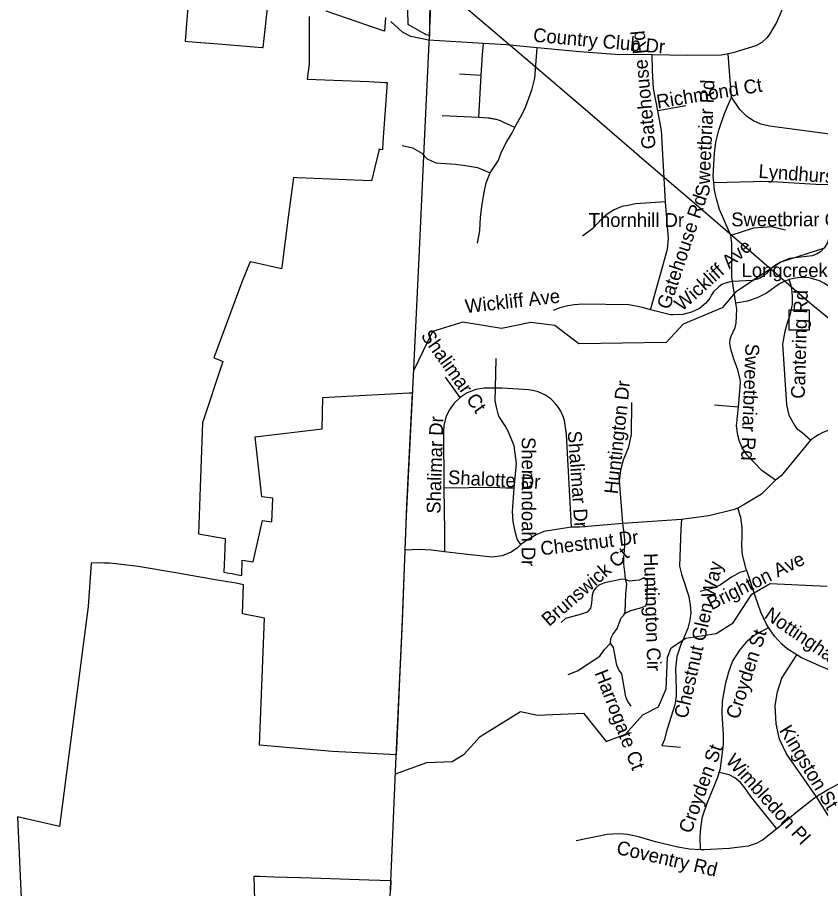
# Model space of a CAD drawing. Extents: x 1662474 to 1856135, y 779280 to 917889.
# Drawn here: x 1687812 to 1693341, y 800815 to 806810 of the extents above; entities that cross this region are included whole.
import ezdxf

# ---------------------------------------------------------------- set-up
doc = ezdxf.new("R2010")
doc.units = 0
for name, color, linetype in [('Exist Boundary Political City Limit New', 7, 'Continuous'), ('Exist Boundary Political CountyLine', 7, 'Continuous'), ('Exist Hydrographic Misc Water Feature', 7, 'Continuous'), ('Exist Road Non-System Structure Non-Sys Other Attributed CELL', 7, 'Continuous'), ('Exist Road Non-System Type 51', 7, 'Continuous'), ('Exist Road Non-System Type 51 Label', 7, 'Continuous'), ('Exist Utilities Electrical Transmission Line', 7, 'Continuous'), ('Map Preparation Boundary City Limit Buffer Line', 7, 'Continuous')]:
    doc.layers.add(name, color=color, linetype=linetype)

msp = doc.modelspace()

# ---------------------------------------------------------------- linework, layer by layer
at = {"layer": 'Exist Boundary Political City Limit New'}
for points in [[(1690658.5, 807536.2), (1690650.1, 806742.6), (1690649.5, 806684.6), (1690626.4, 806689), (1690620.6, 806692.6), (1690614.5, 806696.4), (1690581.5, 806715.2), (1690502.5, 806759.9), (1690500.4, 806859.4)], [(1688985.5, 806882.3), (1688966.6, 806645), (1688985.6, 806643.6), (1689224.8, 806624.8), (1689496.6, 806603.2), (1689503.2, 806602.9), (1689543.9, 806957.8)], [(1690346.6, 806809.9), (1690339, 806714.1), (1690297.2, 806728.5), (1689937.1, 806852.2)], [(1689821.9, 806815.7), (1689821.4, 806651.4), (1689821.1, 806489.9), (1689807.9, 806385.6), (1690171, 806370.4), (1690230.8, 806367.9), (1690344.5, 806362.2), (1690358.1, 806361.5), (1690327.6, 805952.4), (1690326, 805899.2), (1690313.2, 805899.9), (1690300.6, 805900.7), (1690299.4, 805889.8), (1690282.2, 805817.9), (1690252.5, 805692.6), (1690250.6, 805684.7), (1690190.2, 805687.9), (1689739.9, 805706.4), (1689713.1, 805707.4), (1689677.2, 805434.8), (1689634.2, 805109.6), (1689630.4, 805080.4), (1689448.9, 805120.7), (1689413.6, 805128.5), (1689411.5, 805122.9), (1689358.4, 804986.8), (1689164.8, 804467.4), (1689190.9, 804456.7), (1689227.5, 804441.6), (1689085.8, 804019.4), (1689072.9, 803641.4), (1689060.1, 803256.2), (1689242.4, 803224.9), (1689237.1, 803095.5), (1689233, 802991.1), (1689267.9, 802985.6), (1689290.2, 802981.8)], [(1689290.2, 802981.8), (1689319.4, 802976.4), (1689358.2, 802968.6), (1689360.6, 803074.2), (1689436.4, 803062.4), (1689498.6, 803348.1), (1689563.9, 803338), (1689570.9, 803501.5), (1689496.1, 803510.1), (1689449.8, 803922.4), (1689911.1, 803977.9), (1689915.6, 804194.9), (1689998, 804199.2), (1690508.9, 804225.4), (1690530.5, 804226.8), (1690492, 803452.9), (1690460.6, 802651.4), (1690445.4, 802308.9), (1690423.9, 801827.8), (1690418.9, 801734.4), (1690114.6, 801752.1), (1689982.1, 801758.9), (1689743.6, 801778.6), (1689478.6, 801800.6), (1689512.4, 802676.4), (1689361.4, 802704.9), (1689367.8, 802905.2), (1689318.1, 802915.5), (1689259.2, 802926.2), (1689188.6, 802937.5), (1688901.8, 802987), (1688643, 803030), (1688546.9, 803043.6), (1688489.8, 803050.1), (1688447, 803053.9), (1688410.8, 803055.1), (1688362.1, 803055.4), (1688320.1, 803054.2), (1688299.8, 802755.9), (1688101.2, 801241.2), (1687812.4, 801307.4), (1687853.5, 800393.4)], [(1689449.1, 800651.3), (1689441.1, 800900.6), (1689479.4, 800899.4), (1689577.5, 800896.4), (1689760.2, 800890.7), (1689901.4, 800886.2), (1690231.1, 800876), (1690383.1, 800871.4), (1690380.2, 800803.5)]]:
    msp.add_lwpolyline(points, dxfattribs=at)
at = {"layer": 'Exist Boundary Political CountyLine'}
msp.add_lwpolyline([(1690347.6, 800042.9), (1690382.7, 800862.5), (1690417.8, 801672.6), (1690459.9, 802612.4), (1690490.6, 803379.9), (1690531.6, 804201.7), (1690578.3, 805157.6), (1690614.8, 805955.1), (1690649.3, 806683.1), (1690688.7, 807554.8), (1690723, 808322.5), (1690748.6, 808998.5), (1690777.2, 809760.4), (1690803.1, 810502.1), (1690838, 811298), (1690892.7, 812263.6), (1690949.1, 813375.2), (1690989.8, 814167.1)], dxfattribs=at)
at = {"layer": 'Exist Hydrographic Misc Water Feature'}
for points in [[(1693368.8, 805220.7), (1693067.9, 805125), (1692756.8, 804918), (1692663.8, 804811.5), (1692395.8, 804698.8), (1692277.8, 804573.2), (1691677.8, 804562.4), (1691512.8, 804690.5), (1691345.8, 804710.3), (1691145.8, 804668.5), (1690878.8, 804713.2), (1690669.8, 804648.6), (1690540.6, 804382.5)], [(1690414.8, 801604.9), (1690629.8, 801682), (1690804.8, 801688.3), (1690888.8, 801739.1), (1690998.8, 801861.6), (1691275.8, 802033.2), (1691391.8, 802008), (1691708.8, 802021.2), (1691864.8, 801827.6), (1691998.9, 801877.4), (1692116.9, 802009.6), (1692225.8, 802066.5), (1692277.8, 802190.2), (1692287.8, 802406.6), (1692313.8, 802471.7), (1692414.8, 802538.6), (1692622.8, 802570.5), (1692740.8, 802643.6), (1692867.9, 802841.2), (1692993.9, 802914.1), (1693385.8, 802896.4)]]:
    msp.add_lwpolyline(points, dxfattribs=at)
at = {"layer": 'Exist Road Non-System Structure Non-Sys Other Attributed CELL'}
msp.add_lwpolyline([(1693124.9, 804796.9), (1693263.9, 804796.9), (1693263.9, 804657.8), (1693124.9, 804657.8)], close=True, dxfattribs=at)
at = {"layer": 'Exist Road Non-System Type 51'}
for p, q in [((1692727.1, 806260.8), (1692705.1, 806559.2)), ((1690854.8, 806421.6), (1691005.6, 806411.1)), ((1690987.8, 806120.1), (1691005.6, 806411.1)), ((1692414.9, 806200.1), (1692220.6, 806166.5)), ((1690987.8, 806120.1), (1690737.4, 806132.7)), ((1692758.9, 804842.7), (1692736.1, 804991.8)), ((1691103.9, 804259.2), (1691108.5, 804462.6)), ((1690859.8, 804193.9), (1690760.2, 804333.5)), ((1692776.8, 804128.5), (1692610.9, 804140.6)), ((1692383.9, 803354.8), (1691979.4, 803327.7))]:
    msp.add_line(p, q, dxfattribs=at)
for points in [[(1693142.6, 807056.5), (1693131.1, 807011.9), (1693068.4, 806842.9), (1693037.6, 806775.2), (1692988, 806690.7), (1692972, 806668.9), (1692937.4, 806636.6), (1692895.6, 806614), (1692737.6, 806565.7), (1692705.1, 806559.2)], [(1691020.9, 806629.5), (1690641.9, 806652.4), (1690519.6, 806677.5), (1690463.6, 806708.2), (1690383.6, 806780.4)], [(1691005.6, 806411.1), (1691015.1, 806553.7), (1691020.9, 806629.5)], [(1691390.9, 806599.9), (1691176.8, 806620), (1691020.9, 806629.5)], [(1691237.1, 806052.7), (1691246.4, 806069.9), (1691276.5, 806124.2), (1691304.4, 806180.4), (1691331.4, 806248.1), (1691356.6, 806319), (1691373.6, 806390.7), (1691390.9, 806599.9)], [(1692181.8, 806553.1), (1692046.1, 806555.5), (1691958.1, 806552.9), (1691684.1, 806572), (1691390.9, 806599.9)], [(1692705.1, 806559.2), (1692659.6, 806549.9), (1692426.4, 806548.4), (1692181.8, 806553.1)], [(1692220.6, 806166.5), (1692191.1, 806321.1), (1692183.4, 806442.1), (1692181.8, 806553.1)], [(1692607.1, 805671), (1692602.5, 805718.8), (1692610.6, 805875.7), (1692621.4, 805951.2), (1692640, 806032.7), (1692680.9, 806148.9), (1692727.1, 806260.8)], [(1693558.4, 805985.4), (1692989.9, 806060.5), (1692930.6, 806074.4), (1692880.1, 806096.9), (1692834.5, 806127.7), (1692786.1, 806176.8), (1692727.1, 806260.8)], [(1691237.1, 806052.7), (1691205.8, 806066.4), (1691160.1, 806087.1), (1691137.2, 806097.4), (1691130.4, 806099.9), (1691123.5, 806102.2), (1691116.6, 806104.4), (1691109.6, 806106.2), (1691102.6, 806108.1), (1691095.5, 806109.7), (1691088.4, 806111.2), (1691081.4, 806112.4), (1691074.1, 806113.6), (1691067, 806114.5), (1691059.8, 806115.2), (1691052.5, 806115.9), (1690987.8, 806120.1)], [(1692272.9, 805541.1), (1692246.1, 806031.4), (1692220.6, 806166.5)], [(1691066, 805739.2), (1691121.9, 805822.2), (1691146.9, 805890.1), (1691181.5, 805955.5), (1691217.8, 806016.4), (1691237.1, 806052.7)], [(1690460, 805929), (1690532.4, 805913.2), (1690597.5, 805875.7), (1690634.2, 805836.6), (1690692.5, 805809), (1690758.9, 805804.4), (1690828.2, 805798.8), (1690897, 805790.1), (1690980.1, 805777.8), (1691066, 805739.2)], [(1690980.1, 805255.5), (1690996.1, 805341.4), (1691000.4, 805436.1), (1691011.4, 805524.2), (1691026.1, 805604.6), (1691039, 805670.2), (1691066, 805739.2)], [(1693664.6, 805692), (1693410.4, 805656.5), (1693308.2, 805658.9), (1692972, 805680.4), (1692607.1, 805671)], [(1692723.1, 805309.6), (1692645.5, 805486.8), (1692624.2, 805561), (1692611.9, 805621.6), (1692607.1, 805671)], [(1693664.6, 805692), (1693600.1, 805659.7), (1693527.6, 805599.9), (1693490.9, 805560.5), (1693467, 805524.8), (1693448.4, 805486.2), (1693428.4, 805428.4), (1693388, 805259.4), (1693369.1, 805225.9), (1693340.2, 805196.4), (1693312.4, 805179.7), (1693282.5, 805168.4), (1693128.4, 805151.2), (1693092.5, 805137.9), (1693057.9, 805120.9), (1693024.8, 805100.1), (1692984.9, 805067.4), (1692970.6, 805049.2), (1692950.8, 805030.9), (1692927.6, 805016.4), (1692908, 805007.8), (1692870.6, 804999.4), (1692736.1, 804991.8)], [(1692272.9, 805541.1), (1692068.4, 805527.2), (1692017.1, 805515.9), (1691973.1, 805507.4), (1691919.6, 805485.4), (1691878.6, 805460.5), (1691835.9, 805423.8), (1691773.9, 805356.9), (1691702.5, 805304.4)], [(1692169.9, 804796.7), (1692287, 805213.8), (1692293.9, 805288), (1692272.9, 805541.1)], [(1693100.6, 805345), (1693002.5, 805368.4), (1692880.6, 805358.7), (1692723.1, 805309.6)], [(1692736.1, 804991.8), (1692730, 805022.4), (1692730, 805255), (1692723.1, 805309.6)], [(1692736.1, 804991.8), (1692710.1, 804988), (1692685.1, 804980.9), (1692661.8, 804970.8), (1692640.2, 804956.6), (1692603.8, 804921.4), (1692589.6, 804900.1), (1692579.1, 804877.9), (1692550.5, 804843.2), (1692508.8, 804806.7), (1692452.6, 804780.2), (1692392.2, 804765.2), (1692324, 804762.4), (1692307.5, 804763.9), (1692169.9, 804796.7)], [(1693125.9, 805005.4), (1693090.9, 804992.2), (1693058.6, 804976), (1692969.4, 804912.8), (1692905.9, 804879.1), (1692837.6, 804856), (1692758.9, 804842.7)], [(1693272.9, 803899.4), (1693215.1, 803950), (1693187, 803972.1), (1693164.9, 804000.9), (1693124.2, 804069.2), (1693108.8, 804146.9), (1693082, 804560.2), (1693097.2, 804649.8), (1693111.1, 804700.7), (1693135, 804769.4), (1693147.6, 804836.1), (1693148.9, 804883.6), (1693145.8, 804924), (1693138.1, 804964.2), (1693125.9, 805005.4)], [(1693399.1, 804960.5), (1693364.1, 804981.5), (1693333.1, 804995.9), (1693295.6, 805009), (1693262.4, 805016.4), (1693202.8, 805020.4), (1693166.5, 805015.6), (1693125.9, 805005.4)], [(1692169.9, 804796.7), (1692115.4, 804813.5), (1692021.1, 804831.1), (1691703.2, 804836.1), (1691646.9, 804832.7), (1691600.9, 804825.4), (1691546.6, 804810.9), (1691499.4, 804793.6)], [(1692776.8, 804128.5), (1692789.4, 804296.2), (1692786.8, 804320.6), (1692770.4, 804392.2), (1692744.8, 804458.4), (1692723.1, 804527.4), (1692717.6, 804566.8), (1692719.2, 804594.4), (1692724.8, 804616.4), (1692752.6, 804676), (1692760.8, 804706.4), (1692764.1, 804801.4), (1692758.9, 804842.7)], [(1691103.9, 804259.2), (1691026.1, 804258.7), (1690968.9, 804248.9), (1690909.6, 804226.1), (1690859.8, 804193.9)], [(1691232.6, 803569.2), (1691247.1, 803739.2), (1691232.9, 803862.1), (1691190.4, 803961.6), (1691170.2, 803999.1), (1691127.6, 804065.8), (1691122.8, 804080.7), (1691110.1, 804127.2), (1691101.8, 804173.6), (1691103.9, 804259.2)], [(1691627.1, 803301.4), (1691593.4, 803939.2), (1691578.4, 804036.1), (1691569.1, 804064.4), (1691552.6, 804100.7), (1691537.1, 804125.9), (1691518.8, 804149.2), (1691483.4, 804183.9), (1691442.6, 804211.7), (1691397.5, 804231.9), (1691368.9, 804240.6), (1691334, 804245.9), (1691149.8, 804259.2), (1691103.9, 804259.2)], [(1690859.8, 804193.9), (1690818.5, 804154.2), (1690784.9, 804106.7), (1690762.6, 804058.7), (1690747.6, 804000.9), (1690745.6, 803961.6), (1690748.6, 803569.4)], [(1691979.4, 803327.7), (1691958.1, 803624), (1691967.6, 803704.9), (1691984.9, 803765.5), (1692020.9, 803853.7), (1692039.5, 803939.5), (1692041.6, 804160)], [(1694465.1, 804181.5), (1694369.4, 804151.4), (1694245.5, 804115.6), (1693983.6, 804021.2), (1693908.2, 804004.1), (1693834.5, 803990.7), (1693736.4, 803981.5), (1693635.5, 803982.6), (1693546.2, 803983.6), (1693486.6, 803983.6), (1693438.4, 803979.2), (1693392.2, 803966.5), (1693351.2, 803951.1), (1693326.4, 803936.4), (1693294.9, 803917.4), (1693272.9, 803899.4)], [(1693031.6, 803624.9), (1692938.1, 803692.2), (1692834.5, 803798.9), (1692803.8, 803845), (1692783.9, 803890.9), (1692771, 803934.5), (1692762.1, 803998), (1692776.8, 804128.5)], [(1693272.9, 803899.4), (1693070.4, 803654.5), (1693031.6, 803624.9)], [(1693031.6, 803624.9), (1692934, 803528.5), (1692807.4, 803452.1), (1692771.8, 803432.4)], [(1691232.6, 803569.2), (1691177.9, 803569.4), (1691092.5, 803575.8), (1690748.6, 803569.4)], [(1690748.6, 803569.4), (1690752.9, 803268.7), (1690751.9, 803131.7)], [(1691277, 803182.9), (1691253.6, 803220.1), (1691238.8, 803272.1), (1691224.2, 803341.6), (1691219.6, 803410.7), (1691232.6, 803569.2)], [(1692771.8, 803432.4), (1692739.2, 803421.9), (1692571.5, 803378.9), (1692383.9, 803354.8)], [(1692832.6, 803003.4), (1692829.5, 803013.5), (1692803.2, 803110.7), (1692800.1, 803174.4), (1692801.1, 803246.9), (1692801.1, 803300.4), (1692791.6, 803369.4), (1692771.8, 803432.4)], [(1691627.1, 803301.4), (1691507.2, 803283.4), (1691435.4, 803272.1), (1691382.9, 803250), (1691328.2, 803217.5), (1691301.1, 803198.6), (1691277, 803182.9)], [(1691979.4, 803327.7), (1691684.9, 803301.4), (1691627.1, 803301.4)], [(1691999.1, 802941.6), (1691997, 802974.2), (1691986.8, 803047.7), (1691987.5, 803089.9), (1691994.6, 803172.6), (1691993, 803215.4), (1691987.8, 803277.4), (1691979.4, 803327.7)], [(1692383.9, 803354.8), (1692379.6, 803287.9), (1692370.4, 803034), (1692384.9, 802978.4), (1692433.6, 802823.8), (1692442.6, 802765.8), (1692447.9, 802713.2), (1692441.6, 802662.1), (1692428.1, 802607.5), (1692400.6, 802539.5), (1692378.6, 802493.4), (1692351.6, 802412.5), (1692341.9, 802327.8), (1692347.4, 802187.9), (1692347.4, 802138), (1692337.1, 802079.2), (1692311.4, 801992.6), (1692278.1, 801889.4), (1692266.5, 801841.4), (1692248.4, 801800.4), (1692377.5, 801786.8)], [(1691277, 803182.9), (1691256, 803158.9), (1691211.9, 803130.6), (1691149.2, 803105.4), (1691077.9, 803095.9), (1690869.4, 803118), (1690751.9, 803131.7)], [(1690751.9, 803131.7), (1690662.9, 803144.2), (1690577.9, 803147.7), (1690482.6, 803144.2)], [(1692832.6, 803003.4), (1692786.4, 802988.9), (1692727.6, 802958.7), (1692653.6, 802905.4), (1692610.6, 802885.2), (1692513, 802858.7)], [(1692982.8, 802612.2), (1692967.4, 802638.2), (1692930.6, 802717.2), (1692893, 802821.9), (1692832.6, 803003.4)], [(1691999.1, 802941.6), (1691976.2, 802943.5), (1691853.1, 802918), (1691815.6, 802902.2), (1691793.6, 802883.4), (1691777.6, 802864.2), (1691768.1, 802833.2), (1691764.6, 802779.7), (1691756.9, 802743.8), (1691735.6, 802715.9), (1691687.2, 802699.9), (1691585.4, 802674.2), (1691555.8, 802646.1)], [(1691990.9, 802707.2), (1692036.1, 802727.8), (1692110.4, 802749), (1692140.9, 802761.6), (1692147.1, 802792.2), (1692149.1, 802933.5), (1692125.1, 802952.7), (1692092.5, 802937.7), (1692023.2, 802930.4), (1691999.1, 802941.6)], [(1691990.9, 802707.2), (1691995.1, 802719.6), (1692000.9, 802840.6), (1692007.8, 802911.2), (1691999.1, 802941.6)], [(1691895.4, 802502.8), (1691898.2, 802535.9), (1691912.4, 802563.4), (1691940.2, 802603.9), (1691967.6, 802678.9), (1691987.8, 802697.2), (1691990.9, 802707.2)], [(1692644.1, 801613.4), (1692652.4, 801640.6), (1692672.2, 801808.6), (1692673.9, 801872.1), (1692663.4, 802020.9), (1692666.8, 802104.9), (1692689.4, 802231.4), (1692710.1, 802306.8), (1692734, 802376.9), (1692785.4, 802454.5), (1692843.1, 802523.5), (1692885.9, 802559.2), (1692982.8, 802612.2)], [(1693177, 802422.8), (1693112.1, 802464.2), (1693074.6, 802496.8), (1693023.1, 802551.4), (1692982.8, 802612.2)], [(1691604.4, 802287.9), (1691668.1, 802313), (1691821.6, 802413.2), (1691852.1, 802457.9), (1691895.4, 802502.8)], [(1692036.9, 802070.8), (1692014, 802102.2), (1692001.4, 802133.8), (1691973.1, 802292), (1691953.1, 802320.1), (1691938.4, 802352.7), (1691915.6, 802473.4), (1691895.4, 802502.8)], [(1693314, 801445.1), (1693106.9, 801740.9), (1693059.4, 801843.8), (1693035.9, 801948.8), (1693028.4, 802075), (1693044.1, 802168.4), (1693075.6, 802262.7), (1693177, 802422.8)], [(1693457.4, 802297.2), (1693436.1, 802303.6), (1693348.9, 802340.4), (1693211.1, 802401.8), (1693177, 802422.8)], [(1692513.8, 801082.1), (1692513, 801172.1), (1692516.1, 801231.7), (1692529.5, 801308.6), (1692560.8, 801403.1), (1692634.5, 801580.8), (1692644.1, 801613.4)], [(1693041.1, 801226.4), (1692860.8, 801449.5), (1692819.2, 801509.1), (1692790.1, 801545.1), (1692750.8, 801575.8), (1692711.4, 801596.5), (1692644.1, 801613.4)], [(1693580.9, 801578.2), (1693509.5, 801553.8), (1693466.8, 801534.9), (1693391.4, 801493.6), (1693314, 801445.1)], [(1693314, 801445.1), (1693298.5, 801436.4), (1693171.8, 801335.9), (1693041.1, 801226.4)], [(1693486.6, 801090.8), (1693457.9, 801183.9), (1693418.1, 801278.4), (1693314, 801445.1)], [(1693041.1, 801226.4), (1692941.1, 801146.9), (1692898, 801123.9), (1692843.4, 801106.8), (1692711.4, 801089.9), (1692540.2, 801081), (1692513.8, 801082.1)], [(1692513.8, 801082.1), (1692439.5, 801086), (1692358.6, 801100.2), (1692205.6, 801135.9), (1692088.1, 801171.9), (1692012.8, 801185.8), (1691957.6, 801190.5), (1691909.9, 801188.9), (1691872.4, 801185.8), (1691658.9, 801143.9)]]:
    msp.add_lwpolyline(points, dxfattribs=at)
at = {"layer": 'Exist Utilities Electrical Transmission Line'}
msp.add_lwpolyline([(1690667, 807073.7), (1690933.6, 806848.3), (1691312.5, 806526.5), (1691736.7, 806164.4), (1692143.2, 805812.4), (1692470, 805535), (1692830.7, 805223.1), (1693263.3, 804850.9), (1693594.2, 804579.3), (1693733.4, 804448.4), (1694040.2, 804189.1), (1694380.9, 803897.6), (1694775.8, 803555.4), (1695108.4, 803273.9), (1695295.6, 803112.9), (1695566.6, 802881.6), (1695706.3, 802764.8), (1695999.3, 802513.4), (1696154.8, 802380.9), (1696469.3, 802109.3), (1696720.3, 801895.7), (1697055.3, 801612.2), (1697308.3, 801399), (1697413.9, 801312.5)], dxfattribs=at)
at = {"layer": 'Map Preparation Boundary City Limit Buffer Line'}
for points in [[(1690658.5, 807536.2), (1690650.1, 806742.6), (1690649.5, 806684.6), (1690626.4, 806689), (1690620.6, 806692.6), (1690614.5, 806696.4), (1690581.5, 806715.2), (1690502.5, 806759.9), (1690500.4, 806859.4)], [(1688985.5, 806882.3), (1688966.6, 806645), (1688985.6, 806643.6), (1689224.8, 806624.8), (1689496.6, 806603.2), (1689503.2, 806602.9), (1689543.9, 806957.8)], [(1690346.6, 806809.9), (1690339, 806714.1), (1690297.2, 806728.5), (1689937.1, 806852.2)], [(1689821.9, 806815.7), (1689821.4, 806651.4), (1689821.1, 806489.9), (1689807.9, 806385.6), (1690171, 806370.4), (1690230.8, 806367.9), (1690344.5, 806362.2), (1690358.1, 806361.5), (1690327.6, 805952.4), (1690326, 805899.2), (1690313.2, 805899.9), (1690300.6, 805900.7), (1690299.4, 805889.8), (1690282.2, 805817.9), (1690252.5, 805692.6), (1690250.6, 805684.7), (1690190.2, 805687.9), (1689739.9, 805706.4), (1689713.1, 805707.4), (1689677.2, 805434.8), (1689634.2, 805109.6), (1689630.4, 805080.4), (1689448.9, 805120.7), (1689413.6, 805128.5), (1689411.5, 805122.9), (1689358.4, 804986.8), (1689164.8, 804467.4), (1689190.9, 804456.7), (1689227.5, 804441.6), (1689085.8, 804019.4), (1689072.9, 803641.4), (1689060.1, 803256.2), (1689242.4, 803224.9), (1689237.1, 803095.5), (1689233, 802991.1), (1689267.9, 802985.6), (1689290.2, 802981.8)], [(1689290.2, 802981.8), (1689319.4, 802976.4), (1689358.2, 802968.6), (1689360.6, 803074.2), (1689436.4, 803062.4), (1689498.6, 803348.1), (1689563.9, 803338), (1689570.9, 803501.5), (1689496.1, 803510.1), (1689449.8, 803922.4), (1689911.1, 803977.9), (1689915.6, 804194.9), (1689998, 804199.2), (1690508.9, 804225.4), (1690530.5, 804226.8), (1690492, 803452.9), (1690460.6, 802651.4), (1690445.4, 802308.9), (1690423.9, 801827.8), (1690418.9, 801734.4), (1690114.6, 801752.1), (1689982.1, 801758.9), (1689743.6, 801778.6), (1689478.6, 801800.6), (1689512.4, 802676.4), (1689361.4, 802704.9), (1689367.8, 802905.2), (1689318.1, 802915.5), (1689259.2, 802926.2), (1689188.6, 802937.5), (1688901.8, 802987), (1688643, 803030), (1688546.9, 803043.6), (1688489.8, 803050.1), (1688447, 803053.9), (1688410.8, 803055.1), (1688362.1, 803055.4), (1688320.1, 803054.2), (1688299.8, 802755.9), (1688101.2, 801241.2), (1687812.4, 801307.4), (1687853.5, 800393.4)], [(1689449.1, 800651.3), (1689441.1, 800900.6), (1689479.4, 800899.4), (1689577.5, 800896.4), (1689760.2, 800890.7), (1689901.4, 800886.2), (1690231.1, 800876), (1690383.1, 800871.4), (1690380.2, 800803.5)]]:
    msp.add_lwpolyline(points, dxfattribs=at)

# ---------------------------------------------------------------- texts
at = {"layer": 'Exist Road Non-System Type 51 Label'}
for s, rotation, p in [('Country Club Dr', 354.7812, (1691359.5, 806642.9)), ('Gatehouse Rd', 95.43727, (1692207.1, 805907.4)), ('Richmond Ct', 9.21616, (1692220, 806182.2)), ('Sweetbriar Rd', 87.33851, (1692574.6, 805574.7)), ('Lyndhurst Dr', 355.76015, (1692911.5, 805706.1)), ('Gatehouse Rd', 71.57479, (1692301.8, 804794.3)), ('Wickliff Ave', 41.73375, (1692387.1, 804783.6)), ('Wickliff Ave', 6.45532, (1690899.9, 804773.8)), ('Cantering Rd', 88.30328, (1693231.9, 804184.4)), ('Shalimar Ct', 305.44428, (1690585.8, 804618.4)), ('Sweetbriar Rd', 267.78023, (1692825, 804565.8)), ('Huntington Dr', 83.76859, (1691945.6, 803526)), ('Shalimar Dr', 88.20929, (1690724.2, 803393)), ('Shalimar Dr', 274.10324, (1691600.4, 803962)), ('Shenandoah Dr', 270, (1691283.9, 803922)), ('Shalotte Dr', 356.9731, (1690774.9, 803599)), ('Chestnut Dr', 6.91511, (1691418.5, 803107.2)), ('Brunswick Ct', 41.02579, (1691471.8, 802613.9)), ('Huntington Cir', 271.69067, (1692124.6, 803122)), ('Chestnut Glen Way', 77.17532, (1692423.4, 801979.9)), ('Brighton Ave', 26.30769, (1692590.2, 802728.9)), ('Nottingham Rd', 325.54312, (1692946.8, 802680.1)), ('Croyden St', 72.20397, (1692776.9, 801974.3)), ('Harrogate Ct', 291.16987, (1691784.2, 802299.3)), ('Kingston St', 301.13601, (1693053.6, 801903.8)), ('Croyden St', 70.0209, (1692450, 801188.2)), ('Wimbledon Pl', 312.19938, (1692682.5, 801689.9)), ('Coventry Rd', 347.0075, (1691930.4, 801054.6))]:
    msp.add_text(s, height=95, rotation=rotation, dxfattribs=at).set_placement(p)
for s, p in [('Thornhill Dr', (1691745, 805367.9)), ('Sweetbriar Ct', (1692726.3, 805372.2)), ('Longcreek Dr', (1692797.7, 805022.3))]:
    msp.add_text(s, height=95, dxfattribs=at).set_placement(p)

doc.saveas('drawing.dxf')
